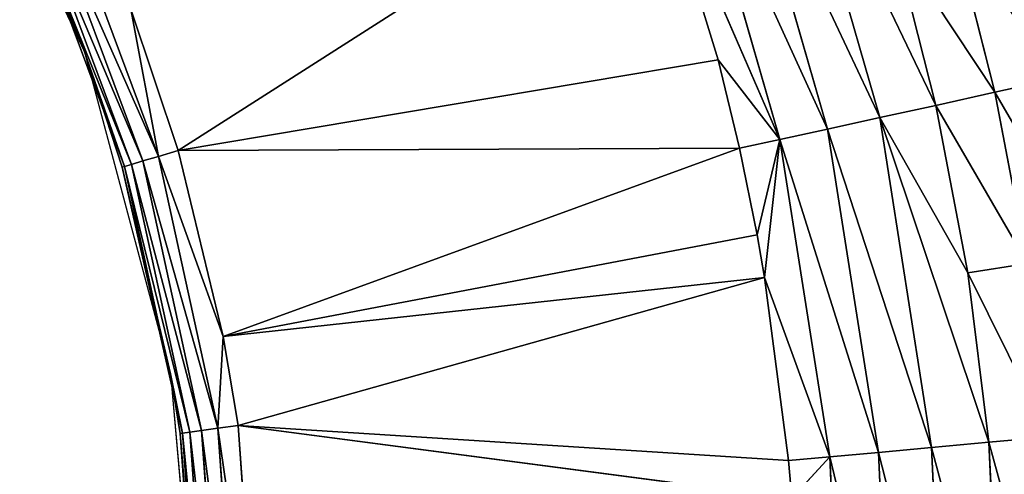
# Model space of a CAD drawing. Extents: x 0 to 605, y 0 to 400.
# Tile 571 of 656: x 316.92 to 325.16, y 206.79 to 210.6. Entities that reach past the tile are written whole.
import ezdxf

# ---------------------------------------------------------------- set-up
doc = ezdxf.new("R2010")
doc.units = 0
doc.header["$LTSCALE"] = 25.4
doc.layers.get('0').update_dxf_attribs({"linetype": 'CONTINUOUS'})

# ---------------------------------------------------------------- blocks, each defined once
blk = doc.blocks.new('ATLANTA610_-_S_STL')
at = {"color": 0}
for p, q in [((325.3517, 24.9343, 189.894), (325.8608, 25.0783, 189.7815)), ((325.3517, 24.9343, 189.894), (325.8608, 25.0783, 189.7815)), ((325.3517, 24.9343, 189.894), (324.858, 24.7335, 190.0029)), ((325.3517, 24.9343, 189.894), (324.858, 24.7335, 190.0029)), ((324.9911, 24.9431, 188.4763), (325.3517, 24.9343, 189.894)), ((324.9911, 24.9431, 188.4763), (325.3517, 24.9343, 189.894)), ((325.6228, 24.9266, 191.3276), (325.1232, 24.7258, 191.4056)), ((325.6228, 24.9266, 191.3276), (325.1232, 24.7258, 191.4056)), ((325.804, 24.92, 192.7761), (325.3006, 24.7192, 192.8229)), ((325.804, 24.92, 192.7761), (325.3006, 24.7192, 192.8229)), ((325.3517, 24.9343, 189.894), (325.6228, 24.9266, 191.3276)), ((325.3517, 24.9343, 189.894), (325.6228, 24.9266, 191.3276)), ((324.858, 24.7335, 190.0029), (323.6131, 24.4976, 187.4138)), ((324.858, 24.7335, 190.0029), (323.6131, 24.4976, 187.4138)), ((324.858, 24.7335, 190.0029), (324.3884, 24.479, 190.106)), ((324.858, 24.7335, 190.0029), (324.3884, 24.479, 190.106)), ((325.1232, 24.7258, 191.4056), (324.3884, 24.479, 190.106)), ((325.1232, 24.7258, 191.4056), (324.3884, 24.479, 190.106)), ((325.3006, 24.7192, 192.8229), (324.3884, 24.479, 190.106)), ((325.3006, 24.7192, 192.8229), (324.3884, 24.479, 190.106)), ((324.858, 24.7335, 190.0029), (324.505, 24.7423, 188.6157)), ((324.858, 24.7335, 190.0029), (324.505, 24.7423, 188.6157)), ((325.3006, 24.7192, 192.8229), (324.8218, 24.4646, 192.8671)), ((325.3006, 24.7192, 192.8229), (324.8218, 24.4646, 192.8671)), ((325.1232, 24.7258, 191.4056), (324.858, 24.7335, 190.0029)), ((325.1232, 24.7258, 191.4056), (324.858, 24.7335, 190.0029)), ((325.3006, 24.7192, 192.8229), (325.1232, 24.7258, 191.4056)), ((325.3006, 24.7192, 192.8229), (325.1232, 24.7258, 191.4056)), ((325.3006, 24.7192, 192.8229), (325.4013, 24.711, 195.0356)), ((325.3006, 24.7192, 192.8229), (325.4013, 24.711, 195.0356)), ((323.6131, 24.4976, 187.4138), (324.3884, 24.479, 190.106)), ((323.6131, 24.4976, 187.4138), (324.3884, 24.479, 190.106)), ((324.3884, 24.479, 190.106), (323.9509, 24.1756, 190.2018)), ((324.3884, 24.479, 190.106), (323.9509, 24.1756, 190.2018)), ((324.3884, 24.479, 190.106), (324.8218, 24.4646, 192.8671)), ((324.3884, 24.479, 190.106), (324.8218, 24.4646, 192.8671)), ((324.8218, 24.4646, 192.8671), (324.3759, 24.1613, 192.9081)), ((324.8218, 24.4646, 192.8671), (324.3759, 24.1613, 192.9081)), ((324.8218, 24.4646, 192.8671), (324.9203, 24.4564, 195.0336)), ((324.8218, 24.4646, 192.8671), (324.9203, 24.4564, 195.0336)), ((323.9509, 24.1756, 190.2018), (323.1909, 24.1943, 187.5629)), ((323.9509, 24.1756, 190.2018), (323.1909, 24.1943, 187.5629)), ((323.9509, 24.1756, 190.2018), (323.5525, 23.83, 190.2886)), ((323.9509, 24.1756, 190.2018), (323.5525, 23.83, 190.2886)), ((324.3759, 24.1613, 192.9081), (323.9509, 24.1756, 190.2018)), ((324.3759, 24.1613, 192.9081), (323.9509, 24.1756, 190.2018)), ((324.3759, 24.1613, 192.9081), (323.9698, 23.8157, 192.9451)), ((324.3759, 24.1613, 192.9081), (323.9698, 23.8157, 192.9451)), ((324.3759, 24.1613, 192.9081), (324.4723, 24.153, 195.0314)), ((324.3759, 24.1613, 192.9081), (324.4723, 24.153, 195.0314)), ((322.4896, 23.4871, 187.8418), (323.5525, 23.83, 190.2886)), ((322.4896, 23.4871, 187.8418), (323.5525, 23.83, 190.2886)), ((323.5525, 23.83, 190.2886), (322.8062, 23.8487, 187.6982)), ((323.5525, 23.83, 190.2886), (322.8062, 23.8487, 187.6982)), ((323.0362, 23.4736, 189.6229), (323.5525, 23.83, 190.2886)), ((323.0362, 23.4736, 189.6229), (323.5525, 23.83, 190.2886)), ((323.5525, 23.83, 190.2886), (323.214, 23.4687, 190.362)), ((323.5525, 23.83, 190.2886), (323.214, 23.4687, 190.362)), ((323.3613, 23.4643, 191.0854), (323.5525, 23.83, 190.2886)), ((323.3613, 23.4643, 191.0854), (323.5525, 23.83, 190.2886)), ((323.4245, 23.4623, 191.4429), (323.5525, 23.83, 190.2886)), ((323.4245, 23.4623, 191.4429), (323.5525, 23.83, 190.2886)), ((323.4245, 23.4623, 191.4429), (323.9698, 23.8157, 192.9451)), ((323.4245, 23.4623, 191.4429), (323.9698, 23.8157, 192.9451)), ((323.9698, 23.8157, 192.9451), (323.5525, 23.83, 190.2886)), ((323.9698, 23.8157, 192.9451), (323.5525, 23.83, 190.2886)), ((323.6249, 23.4544, 192.9763), (323.9698, 23.8157, 192.9451)), ((323.6249, 23.4544, 192.9763), (323.9698, 23.8157, 192.9451)), ((323.9698, 23.8157, 192.9451), (323.652, 23.453, 193.2902)), ((323.9698, 23.8157, 192.9451), (323.652, 23.453, 193.2902)), ((324.0644, 23.8073, 195.0293), (323.9698, 23.8157, 192.9451)), ((324.0644, 23.8073, 195.0293), (323.9698, 23.8157, 192.9451)), ((318.5182, 18.2168, 190.3819), (322.4896, 23.4871, 187.8418)), ((318.5182, 18.2168, 190.3819), (322.4896, 23.4871, 187.8418)), ((323.0362, 23.4736, 189.6229), (322.4896, 23.4871, 187.8418)), ((323.0362, 23.4736, 189.6229), (322.4896, 23.4871, 187.8418)), ((318.5182, 18.2168, 190.3819), (323.0362, 23.4736, 189.6229)), ((318.5182, 18.2168, 190.3819), (323.0362, 23.4736, 189.6229)), ((318.5182, 18.2168, 190.3819), (323.214, 23.4687, 190.362)), ((318.5182, 18.2168, 190.3819), (323.214, 23.4687, 190.362)), ((318.894, 18.2168, 191.9376), (323.214, 23.4687, 190.362)), ((318.894, 18.2168, 191.9376), (323.214, 23.4687, 190.362)), ((318.894, 18.2168, 191.9376), (323.3613, 23.4643, 191.0854)), ((318.894, 18.2168, 191.9376), (323.3613, 23.4643, 191.0854)), ((318.894, 18.2168, 191.9376), (323.4245, 23.4623, 191.4429)), ((318.894, 18.2168, 191.9376), (323.4245, 23.4623, 191.4429)), ((319.0182, 18.2168, 192.6807), (323.4245, 23.4623, 191.4429)), ((319.0182, 18.2168, 192.6807), (323.4245, 23.4623, 191.4429)), ((319.0182, 18.2168, 192.6807), (323.6249, 23.4544, 192.9763)), ((319.0182, 18.2168, 192.6807), (323.6249, 23.4544, 192.9763)), ((319.0182, 18.2168, 192.6807), (323.652, 23.453, 193.2902)), ((319.0182, 18.2168, 192.6807), (323.652, 23.453, 193.2902)), ((323.214, 23.4687, 190.362), (323.0362, 23.4736, 189.6229)), ((323.214, 23.4687, 190.362), (323.0362, 23.4736, 189.6229)), ((323.3613, 23.4643, 191.0854), (323.214, 23.4687, 190.362)), ((323.3613, 23.4643, 191.0854), (323.214, 23.4687, 190.362)), ((323.4245, 23.4623, 191.4429), (323.3613, 23.4643, 191.0854)), ((323.4245, 23.4623, 191.4429), (323.3613, 23.4643, 191.0854)), ((323.6249, 23.4544, 192.9763), (323.4245, 23.4623, 191.4429)), ((323.6249, 23.4544, 192.9763), (323.4245, 23.4623, 191.4429)), ((323.652, 23.453, 193.2902), (323.6249, 23.4544, 192.9763)), ((323.652, 23.453, 193.2902), (323.6249, 23.4544, 192.9763)), ((318.5182, 18.2168, 190.3819), (318.1216, 18.2168, 189.1989)), ((318.1216, 18.2168, 189.1989), (318.354, 17.9884, 190.4301)), ((318.1216, 18.2168, 189.1989), (318.354, 17.9884, 190.4301)), ((318.5182, 18.2168, 190.3819), (318.1216, 18.2168, 189.1989)), ((318.5182, 18.2168, 190.3819), (318.354, 17.9884, 190.4301)), ((318.354, 17.9884, 190.4301), (318.894, 18.2168, 191.9376)), ((318.354, 17.9884, 190.4301), (318.894, 18.2168, 191.9376)), ((318.5182, 18.2168, 190.3819), (318.354, 17.9884, 190.4301)), ((318.894, 18.2168, 191.9376), (318.5182, 18.2168, 190.3819)), ((318.894, 18.2168, 191.9376), (318.5182, 18.2168, 190.3819)), ((318.894, 18.2168, 191.9376), (318.8489, 17.9884, 192.705)), ((318.8489, 17.9884, 192.705), (319.0182, 18.2168, 192.6807)), ((318.894, 18.2168, 191.9376), (318.8489, 17.9884, 192.705)), ((318.8489, 17.9884, 192.705), (319.0182, 18.2168, 192.6807)), ((319.0182, 18.2168, 192.6807), (318.894, 18.2168, 191.9376)), ((319.0182, 18.2168, 192.6807), (318.894, 18.2168, 191.9376)), ((319.1861, 18.2168, 195.0273), (319.0182, 18.2168, 192.6807)), ((319.1861, 18.2168, 195.0273), (319.0182, 18.2168, 192.6807)), ((317.5404, 17.9884, 188.2487), (318.354, 17.9884, 190.4301)), ((317.5404, 17.9884, 188.2487), (318.354, 17.9884, 190.4301)), ((318.354, 17.9884, 190.4301), (318.2228, 17.7379, 190.4686)), ((318.354, 17.9884, 190.4301), (318.2228, 17.7379, 190.4686)), ((318.354, 17.9884, 190.4301), (318.8489, 17.9884, 192.705)), ((318.354, 17.9884, 190.4301), (318.8489, 17.9884, 192.705)), ((318.7135, 17.7379, 192.7245), (318.8489, 17.9884, 192.705)), ((318.7135, 17.7379, 192.7245), (318.8489, 17.9884, 192.705)), ((318.8489, 17.9884, 192.705), (319.015, 17.9884, 195.0273)), ((318.8489, 17.9884, 192.705), (319.015, 17.9884, 195.0273)), ((317.416, 17.7379, 188.3055), (318.2228, 17.7379, 190.4686)), ((317.416, 17.7379, 188.3055), (318.2228, 17.7379, 190.4686)), ((318.2228, 17.7379, 190.4686), (318.1271, 17.4705, 190.4967)), ((318.2228, 17.7379, 190.4686), (318.1271, 17.4705, 190.4967)), ((318.2228, 17.7379, 190.4686), (318.7135, 17.7379, 192.7245)), ((318.2228, 17.7379, 190.4686), (318.7135, 17.7379, 192.7245)), ((318.6148, 17.4705, 192.7387), (318.7135, 17.7379, 192.7245)), ((318.6148, 17.4705, 192.7387), (318.7135, 17.7379, 192.7245)), ((318.7135, 17.7379, 192.7245), (318.8782, 17.7379, 195.0273)), ((318.7135, 17.7379, 192.7245), (318.8782, 17.7379, 195.0273)), ((317.3253, 17.4705, 188.347), (318.1271, 17.4705, 190.4967)), ((317.3253, 17.4705, 188.347), (318.1271, 17.4705, 190.4967)), ((318.1271, 17.4705, 190.4967), (318.0689, 17.1917, 190.5138)), ((318.1271, 17.4705, 190.4967), (318.0689, 17.1917, 190.5138)), ((318.1271, 17.4705, 190.4967), (318.6148, 17.4705, 192.7387)), ((318.1271, 17.4705, 190.4967), (318.6148, 17.4705, 192.7387)), ((318.5547, 17.1917, 192.7473), (318.6148, 17.4705, 192.7387)), ((318.5547, 17.1917, 192.7473), (318.6148, 17.4705, 192.7387)), ((318.6148, 17.4705, 192.7387), (318.7785, 17.4705, 195.0273)), ((318.6148, 17.4705, 192.7387), (318.7785, 17.4705, 195.0273)), ((317.2701, 17.1917, 188.3722), (318.0689, 17.1917, 190.5138)), ((317.2701, 17.1917, 188.3722), (318.0689, 17.1917, 190.5138)), ((317.2701, 17.1917, 188.3722), (317.7325, 16.907, 189.5549)), ((317.2701, 17.1917, 188.3722), (317.7325, 16.907, 189.5549)), ((318.0689, 17.1917, 190.5138), (317.7325, 16.907, 189.5549)), ((318.0689, 17.1917, 190.5138), (317.7325, 16.907, 189.5549)), ((318.0493, 16.907, 190.5195), (318.0689, 17.1917, 190.5138)), ((318.0493, 16.907, 190.5195), (318.0689, 17.1917, 190.5138)), ((318.0493, 16.907, 190.5195), (318.5547, 17.1917, 192.7473)), ((318.0493, 16.907, 190.5195), (318.5547, 17.1917, 192.7473)), ((318.0689, 17.1917, 190.5138), (318.5547, 17.1917, 192.7473)), ((318.0689, 17.1917, 190.5138), (318.5547, 17.1917, 192.7473)), ((318.4544, 16.907, 192.2489), (318.5547, 17.1917, 192.7473)), ((318.4544, 16.907, 192.2489), (318.5547, 17.1917, 192.7473)), ((318.5547, 17.1917, 192.7473), (318.5346, 16.907, 192.7502)), ((318.5547, 17.1917, 192.7473), (318.5346, 16.907, 192.7502)), ((318.5547, 17.1917, 192.7473), (318.7178, 17.1917, 195.0273)), ((318.5547, 17.1917, 192.7473), (318.7178, 17.1917, 195.0273)), ((317.7325, 0.0661, 189.5549), (317.2516, 16.907, 188.3806)), ((317.7325, 0.0661, 189.5549), (317.2516, 16.907, 188.3806)), ((317.7325, 16.907, 189.5549), (317.2516, 16.907, 188.3806)), ((317.7325, 16.907, 189.5549), (317.2516, 16.907, 188.3806)), ((317.7325, 0.0661, 189.5549), (317.7325, 16.907, 189.5549)), ((317.7325, 0.0661, 189.5549), (317.7325, 16.907, 189.5549)), ((317.7325, 0.0661, 189.5549), (318.0493, 16.907, 190.5195)), ((318.0493, 16.907, 190.5195), (317.7325, 16.907, 189.5549)), ((317.7325, 0.0661, 189.5549), (318.0493, 16.907, 190.5195)), ((318.0493, 16.907, 190.5195), (317.7325, 16.907, 189.5549)), ((318.4544, 0.0661, 192.2489), (318.0493, 16.907, 190.5195)), ((318.4544, 0.0661, 192.2489), (318.0493, 16.907, 190.5195)), ((318.4544, 16.907, 192.2489), (318.0493, 16.907, 190.5195)), ((318.4544, 16.907, 192.2489), (318.0493, 16.907, 190.5195)), ((318.4544, 0.0661, 192.2489), (318.4544, 16.907, 192.2489)), ((318.4544, 0.0661, 192.2489), (318.4544, 16.907, 192.2489)), ((318.4544, 0.0661, 192.2489), (318.5346, 16.907, 192.7502)), ((318.5346, 16.907, 192.7502), (318.4544, 16.907, 192.2489)), ((318.4544, 0.0661, 192.2489), (318.5346, 16.907, 192.7502)), ((318.5346, 16.907, 192.7502), (318.4544, 16.907, 192.2489)), ((318.6974, 0.0661, 195.0273), (318.5346, 16.907, 192.7502)), ((318.6974, 0.0661, 195.0273), (318.5346, 16.907, 192.7502)), ((318.6974, 16.907, 195.0273), (318.5346, 16.907, 192.7502)), ((318.6974, 16.907, 195.0273), (318.5346, 16.907, 192.7502)), ((316.5539, 0.0661, 187.0273), (317.7325, 0.0661, 189.5549)), ((317.7325, 0.0661, 189.5549), (318.4544, 0.0661, 192.2489)), ((318.4544, 0.0661, 192.2489), (318.6974, 0.0661, 195.0273))]:
    blk.add_line(p, q, dxfattribs=at)
mesh = blk.add_polyface(dxfattribs=at)
corners = [(324.9911, 24.9431, 188.4763), (325.8608, 25.0783, 189.7815), (325.4921, 25.0871, 188.3324), (325.3517, 24.9343, 189.894)]
mesh.append_faces([[corners[k] for k in face] for face in [(0, 1, 2), (1, 0, 3)]], dxfattribs={"vtx0": -1, "color": 0})
mesh = blk.add_polyface(dxfattribs=at)
corners = [(325.3517, 24.9343, 189.894), (326.1378, 25.0706, 191.2469), (325.8608, 25.0783, 189.7815), (325.6228, 24.9266, 191.3276)]
mesh.append_faces([[corners[k] for k in face] for face in [(0, 1, 2), (1, 0, 3)]], dxfattribs={"vtx0": -1, "color": 0})
mesh = blk.add_polyface(dxfattribs=at)
corners = [(324.505, 24.7423, 188.6157), (325.3517, 24.9343, 189.894), (324.9911, 24.9431, 188.4763), (324.858, 24.7335, 190.0029)]
mesh.append_faces([[corners[k] for k in face] for face in [(0, 1, 2), (1, 0, 3)]], dxfattribs={"vtx0": -1, "color": 0})
mesh = blk.add_polyface(dxfattribs=at)
corners = [(324.858, 24.7335, 190.0029), (325.6228, 24.9266, 191.3276), (325.3517, 24.9343, 189.894), (325.1232, 24.7258, 191.4056)]
mesh.append_faces([[corners[k] for k in face] for face in [(0, 1, 2), (1, 0, 3)]], dxfattribs={"vtx0": -1, "color": 0})
mesh = blk.add_polyface(dxfattribs=at)
corners = [(325.1232, 24.7258, 191.4056), (325.804, 24.92, 192.7761), (325.6228, 24.9266, 191.3276), (325.3006, 24.7192, 192.8229)]
mesh.append_faces([[corners[k] for k in face] for face in [(0, 1, 2), (1, 0, 3)]], dxfattribs={"vtx0": -1, "color": 0})
mesh = blk.add_polyface(dxfattribs=at)
corners = [(325.3006, 24.7192, 192.8229), (325.9071, 24.9118, 195.0376), (325.804, 24.92, 192.7761), (325.4013, 24.711, 195.0356)]
mesh.append_faces([[corners[k] for k in face] for face in [(0, 1, 2), (1, 0, 3)]], dxfattribs={"vtx0": -1, "color": 0})
mesh = blk.add_polyface(dxfattribs=at)
corners = [(324.858, 24.7335, 190.0029), (324.505, 24.7423, 188.6157), (323.6131, 24.4976, 187.4138)]
mesh.append_faces([[corners[k] for k in face] for face in [(0, 1, 2)]], dxfattribs={"color": 0})
mesh = blk.add_polyface(dxfattribs=at)
corners = [(324.3884, 24.479, 190.106), (324.858, 24.7335, 190.0029), (323.6131, 24.4976, 187.4138)]
mesh.append_faces([[corners[k] for k in face] for face in [(0, 1, 2)]], dxfattribs={"color": 0})
mesh = blk.add_polyface(dxfattribs=at)
corners = [(325.1232, 24.7258, 191.4056), (324.858, 24.7335, 190.0029), (324.3884, 24.479, 190.106)]
mesh.append_faces([[corners[k] for k in face] for face in [(0, 1, 2)]], dxfattribs={"color": 0})
mesh = blk.add_polyface(dxfattribs=at)
corners = [(325.3006, 24.7192, 192.8229), (325.1232, 24.7258, 191.4056), (324.3884, 24.479, 190.106)]
mesh.append_faces([[corners[k] for k in face] for face in [(0, 1, 2)]], dxfattribs={"color": 0})
mesh = blk.add_polyface(dxfattribs=at)
corners = [(324.8218, 24.4646, 192.8671), (325.3006, 24.7192, 192.8229), (324.3884, 24.479, 190.106)]
mesh.append_faces([[corners[k] for k in face] for face in [(0, 1, 2)]], dxfattribs={"color": 0})
mesh = blk.add_polyface(dxfattribs=at)
corners = [(324.8218, 24.4646, 192.8671), (325.4013, 24.711, 195.0356), (325.3006, 24.7192, 192.8229), (324.9203, 24.4564, 195.0336)]
mesh.append_faces([[corners[k] for k in face] for face in [(0, 1, 2), (1, 0, 3)]], dxfattribs={"vtx0": -1, "color": 0})
mesh = blk.add_polyface(dxfattribs=at)
corners = [(323.1909, 24.1943, 187.5629), (324.3884, 24.479, 190.106), (323.6131, 24.4976, 187.4138), (323.9509, 24.1756, 190.2018)]
mesh.append_faces([[corners[k] for k in face] for face in [(0, 1, 2), (1, 0, 3)]], dxfattribs={"vtx0": -1, "color": 0})
mesh = blk.add_polyface(dxfattribs=at)
corners = [(323.9509, 24.1756, 190.2018), (324.8218, 24.4646, 192.8671), (324.3884, 24.479, 190.106), (324.3759, 24.1613, 192.9081)]
mesh.append_faces([[corners[k] for k in face] for face in [(0, 1, 2), (1, 0, 3)]], dxfattribs={"vtx0": -1, "color": 0})
mesh = blk.add_polyface(dxfattribs=at)
corners = [(324.3759, 24.1613, 192.9081), (324.9203, 24.4564, 195.0336), (324.8218, 24.4646, 192.8671), (324.4723, 24.153, 195.0314)]
mesh.append_faces([[corners[k] for k in face] for face in [(0, 1, 2), (1, 0, 3)]], dxfattribs={"vtx0": -1, "color": 0})
mesh = blk.add_polyface(dxfattribs=at)
corners = [(322.8062, 23.8487, 187.6982), (323.9509, 24.1756, 190.2018), (323.1909, 24.1943, 187.5629), (323.5525, 23.83, 190.2886)]
mesh.append_faces([[corners[k] for k in face] for face in [(0, 1, 2), (1, 0, 3)]], dxfattribs={"vtx0": -1, "color": 0})
mesh = blk.add_polyface(dxfattribs=at)
corners = [(323.5525, 23.83, 190.2886), (324.3759, 24.1613, 192.9081), (323.9509, 24.1756, 190.2018), (323.9698, 23.8157, 192.9451)]
mesh.append_faces([[corners[k] for k in face] for face in [(0, 1, 2), (1, 0, 3)]], dxfattribs={"vtx0": -1, "color": 0})
mesh = blk.add_polyface(dxfattribs=at)
corners = [(323.9698, 23.8157, 192.9451), (324.4723, 24.153, 195.0314), (324.3759, 24.1613, 192.9081), (324.0644, 23.8073, 195.0293)]
mesh.append_faces([[corners[k] for k in face] for face in [(0, 1, 2), (1, 0, 3)]], dxfattribs={"vtx0": -1, "color": 0})
mesh = blk.add_polyface(dxfattribs=at)
corners = [(322.8062, 23.8487, 187.6982), (322.4896, 23.4871, 187.8418), (323.5525, 23.83, 190.2886)]
mesh.append_faces([[corners[k] for k in face] for face in [(0, 1, 2)]], dxfattribs={"color": 0})
mesh = blk.add_polyface(dxfattribs=at)
corners = [(323.5525, 23.83, 190.2886), (322.4896, 23.4871, 187.8418), (323.0362, 23.4736, 189.6229)]
mesh.append_faces([[corners[k] for k in face] for face in [(0, 1, 2)]], dxfattribs={"color": 0})
mesh = blk.add_polyface(dxfattribs=at)
corners = [(323.5525, 23.83, 190.2886), (323.0362, 23.4736, 189.6229), (323.214, 23.4687, 190.362)]
mesh.append_faces([[corners[k] for k in face] for face in [(0, 1, 2)]], dxfattribs={"color": 0})
mesh = blk.add_polyface(dxfattribs=at)
corners = [(323.5525, 23.83, 190.2886), (323.214, 23.4687, 190.362), (323.3613, 23.4643, 191.0854)]
mesh.append_faces([[corners[k] for k in face] for face in [(0, 1, 2)]], dxfattribs={"color": 0})
mesh = blk.add_polyface(dxfattribs=at)
corners = [(323.5525, 23.83, 190.2886), (323.3613, 23.4643, 191.0854), (323.4245, 23.4623, 191.4429)]
mesh.append_faces([[corners[k] for k in face] for face in [(0, 1, 2)]], dxfattribs={"color": 0})
mesh = blk.add_polyface(dxfattribs=at)
corners = [(323.5525, 23.83, 190.2886), (323.4245, 23.4623, 191.4429), (323.9698, 23.8157, 192.9451)]
mesh.append_faces([[corners[k] for k in face] for face in [(0, 1, 2)]], dxfattribs={"color": 0})
mesh = blk.add_polyface(dxfattribs=at)
corners = [(323.9698, 23.8157, 192.9451), (323.4245, 23.4623, 191.4429), (323.6249, 23.4544, 192.9763)]
mesh.append_faces([[corners[k] for k in face] for face in [(0, 1, 2)]], dxfattribs={"color": 0})
mesh = blk.add_polyface(dxfattribs=at)
corners = [(323.9698, 23.8157, 192.9451), (323.6249, 23.4544, 192.9763), (323.652, 23.453, 193.2902)]
mesh.append_faces([[corners[k] for k in face] for face in [(0, 1, 2)]], dxfattribs={"color": 0})
mesh = blk.add_polyface(dxfattribs=at)
corners = [(323.9698, 23.8157, 192.9451), (323.652, 23.453, 193.2902), (324.0644, 23.8073, 195.0293)]
mesh.append_faces([[corners[k] for k in face] for face in [(0, 1, 2)]], dxfattribs={"color": 0})
mesh = blk.add_polyface(dxfattribs=at)
corners = [(322.4896, 23.4871, 187.8418), (318.1216, 18.2168, 189.1989), (318.5182, 18.2168, 190.3819)]
mesh.append_faces([[corners[k] for k in face] for face in [(0, 1, 2)]], dxfattribs={"color": 0})
mesh = blk.add_polyface(dxfattribs=at)
corners = [(322.4896, 23.4871, 187.8418), (318.5182, 18.2168, 190.3819), (323.0362, 23.4736, 189.6229)]
mesh.append_faces([[corners[k] for k in face] for face in [(0, 1, 2)]], dxfattribs={"color": 0})
mesh = blk.add_polyface(dxfattribs=at)
corners = [(323.0362, 23.4736, 189.6229), (318.5182, 18.2168, 190.3819), (323.214, 23.4687, 190.362)]
mesh.append_faces([[corners[k] for k in face] for face in [(0, 1, 2)]], dxfattribs={"color": 0})
mesh = blk.add_polyface(dxfattribs=at)
corners = [(323.214, 23.4687, 190.362), (318.5182, 18.2168, 190.3819), (318.894, 18.2168, 191.9376)]
mesh.append_faces([[corners[k] for k in face] for face in [(0, 1, 2)]], dxfattribs={"color": 0})
mesh = blk.add_polyface(dxfattribs=at)
corners = [(323.214, 23.4687, 190.362), (318.894, 18.2168, 191.9376), (323.3613, 23.4643, 191.0854)]
mesh.append_faces([[corners[k] for k in face] for face in [(0, 1, 2)]], dxfattribs={"color": 0})
mesh = blk.add_polyface(dxfattribs=at)
corners = [(323.3613, 23.4643, 191.0854), (318.894, 18.2168, 191.9376), (323.4245, 23.4623, 191.4429)]
mesh.append_faces([[corners[k] for k in face] for face in [(0, 1, 2)]], dxfattribs={"color": 0})
mesh = blk.add_polyface(dxfattribs=at)
corners = [(323.4245, 23.4623, 191.4429), (318.894, 18.2168, 191.9376), (319.0182, 18.2168, 192.6807)]
mesh.append_faces([[corners[k] for k in face] for face in [(0, 1, 2)]], dxfattribs={"color": 0})
mesh = blk.add_polyface(dxfattribs=at)
corners = [(323.4245, 23.4623, 191.4429), (319.0182, 18.2168, 192.6807), (323.6249, 23.4544, 192.9763)]
mesh.append_faces([[corners[k] for k in face] for face in [(0, 1, 2)]], dxfattribs={"color": 0})
mesh = blk.add_polyface(dxfattribs=at)
corners = [(323.6249, 23.4544, 192.9763), (319.0182, 18.2168, 192.6807), (323.652, 23.453, 193.2902)]
mesh.append_faces([[corners[k] for k in face] for face in [(0, 1, 2)]], dxfattribs={"color": 0})
mesh = blk.add_polyface(dxfattribs=at)
corners = [(323.652, 23.453, 193.2902), (319.0182, 18.2168, 192.6807), (319.1861, 18.2168, 195.0273)]
mesh.append_faces([[corners[k] for k in face] for face in [(0, 1, 2)]], dxfattribs={"color": 0})
mesh = blk.add_polyface(dxfattribs=at)
corners = [(318.1216, 18.2168, 189.1989), (317.5404, 17.9884, 188.2487), (318.354, 17.9884, 190.4301)]
mesh.append_faces([[corners[k] for k in face] for face in [(0, 1, 2)]], dxfattribs={"color": 0})
mesh = blk.add_polyface(dxfattribs=at)
corners = [(318.1216, 18.2168, 189.1989), (318.354, 17.9884, 190.4301), (318.5182, 18.2168, 190.3819)]
mesh.append_faces([[corners[k] for k in face] for face in [(0, 1, 2)]], dxfattribs={"color": 0})
mesh = blk.add_polyface(dxfattribs=at)
corners = [(318.5182, 18.2168, 190.3819), (318.354, 17.9884, 190.4301), (318.894, 18.2168, 191.9376)]
mesh.append_faces([[corners[k] for k in face] for face in [(0, 1, 2)]], dxfattribs={"color": 0})
mesh = blk.add_polyface(dxfattribs=at)
corners = [(318.894, 18.2168, 191.9376), (318.354, 17.9884, 190.4301), (318.8489, 17.9884, 192.705)]
mesh.append_faces([[corners[k] for k in face] for face in [(0, 1, 2)]], dxfattribs={"color": 0})
mesh = blk.add_polyface(dxfattribs=at)
corners = [(318.894, 18.2168, 191.9376), (318.8489, 17.9884, 192.705), (319.0182, 18.2168, 192.6807)]
mesh.append_faces([[corners[k] for k in face] for face in [(0, 1, 2)]], dxfattribs={"color": 0})
mesh = blk.add_polyface(dxfattribs=at)
corners = [(319.1861, 18.2168, 195.0273), (318.8489, 17.9884, 192.705), (319.015, 17.9884, 195.0273), (319.0182, 18.2168, 192.6807)]
mesh.append_faces([[corners[k] for k in face] for face in [(0, 1, 2), (1, 0, 3)]], dxfattribs={"vtx0": -1, "color": 0})
mesh = blk.add_polyface(dxfattribs=at)
corners = [(318.354, 17.9884, 190.4301), (317.416, 17.7379, 188.3055), (318.2228, 17.7379, 190.4686), (317.5404, 17.9884, 188.2487)]
mesh.append_faces([[corners[k] for k in face] for face in [(0, 1, 2), (1, 0, 3)]], dxfattribs={"vtx0": -1, "color": 0})
mesh = blk.add_polyface(dxfattribs=at)
corners = [(318.8489, 17.9884, 192.705), (318.2228, 17.7379, 190.4686), (318.7135, 17.7379, 192.7245), (318.354, 17.9884, 190.4301)]
mesh.append_faces([[corners[k] for k in face] for face in [(0, 1, 2), (1, 0, 3)]], dxfattribs={"vtx0": -1, "color": 0})
mesh = blk.add_polyface(dxfattribs=at)
corners = [(319.015, 17.9884, 195.0273), (318.7135, 17.7379, 192.7245), (318.8782, 17.7379, 195.0273), (318.8489, 17.9884, 192.705)]
mesh.append_faces([[corners[k] for k in face] for face in [(0, 1, 2), (1, 0, 3)]], dxfattribs={"vtx0": -1, "color": 0})
mesh = blk.add_polyface(dxfattribs=at)
corners = [(318.2228, 17.7379, 190.4686), (317.3253, 17.4705, 188.347), (318.1271, 17.4705, 190.4967), (317.416, 17.7379, 188.3055)]
mesh.append_faces([[corners[k] for k in face] for face in [(0, 1, 2), (1, 0, 3)]], dxfattribs={"vtx0": -1, "color": 0})
mesh = blk.add_polyface(dxfattribs=at)
corners = [(318.7135, 17.7379, 192.7245), (318.1271, 17.4705, 190.4967), (318.6148, 17.4705, 192.7387), (318.2228, 17.7379, 190.4686)]
mesh.append_faces([[corners[k] for k in face] for face in [(0, 1, 2), (1, 0, 3)]], dxfattribs={"vtx0": -1, "color": 0})
mesh = blk.add_polyface(dxfattribs=at)
corners = [(318.8782, 17.7379, 195.0273), (318.6148, 17.4705, 192.7387), (318.7785, 17.4705, 195.0273), (318.7135, 17.7379, 192.7245)]
mesh.append_faces([[corners[k] for k in face] for face in [(0, 1, 2), (1, 0, 3)]], dxfattribs={"vtx0": -1, "color": 0})
mesh = blk.add_polyface(dxfattribs=at)
corners = [(318.1271, 17.4705, 190.4967), (317.2701, 17.1917, 188.3722), (318.0689, 17.1917, 190.5138), (317.3253, 17.4705, 188.347)]
mesh.append_faces([[corners[k] for k in face] for face in [(0, 1, 2), (1, 0, 3)]], dxfattribs={"vtx0": -1, "color": 0})
mesh = blk.add_polyface(dxfattribs=at)
corners = [(318.6148, 17.4705, 192.7387), (318.0689, 17.1917, 190.5138), (318.5547, 17.1917, 192.7473), (318.1271, 17.4705, 190.4967)]
mesh.append_faces([[corners[k] for k in face] for face in [(0, 1, 2), (1, 0, 3)]], dxfattribs={"vtx0": -1, "color": 0})
mesh = blk.add_polyface(dxfattribs=at)
corners = [(318.7785, 17.4705, 195.0273), (318.5547, 17.1917, 192.7473), (318.7178, 17.1917, 195.0273), (318.6148, 17.4705, 192.7387)]
mesh.append_faces([[corners[k] for k in face] for face in [(0, 1, 2), (1, 0, 3)]], dxfattribs={"vtx0": -1, "color": 0})
mesh = blk.add_polyface(dxfattribs=at)
corners = [(317.2701, 17.1917, 188.3722), (317.2516, 16.907, 188.3806), (317.7325, 16.907, 189.5549)]
mesh.append_faces([[corners[k] for k in face] for face in [(0, 1, 2)]], dxfattribs={"color": 0})
mesh = blk.add_polyface(dxfattribs=at)
corners = [(317.2701, 17.1917, 188.3722), (317.7325, 16.907, 189.5549), (318.0689, 17.1917, 190.5138)]
mesh.append_faces([[corners[k] for k in face] for face in [(0, 1, 2)]], dxfattribs={"color": 0})
mesh = blk.add_polyface(dxfattribs=at)
corners = [(318.0689, 17.1917, 190.5138), (317.7325, 16.907, 189.5549), (318.0493, 16.907, 190.5195)]
mesh.append_faces([[corners[k] for k in face] for face in [(0, 1, 2)]], dxfattribs={"color": 0})
mesh = blk.add_polyface(dxfattribs=at)
corners = [(318.0689, 17.1917, 190.5138), (318.0493, 16.907, 190.5195), (318.5547, 17.1917, 192.7473)]
mesh.append_faces([[corners[k] for k in face] for face in [(0, 1, 2)]], dxfattribs={"color": 0})
mesh = blk.add_polyface(dxfattribs=at)
corners = [(318.5547, 17.1917, 192.7473), (318.0493, 16.907, 190.5195), (318.4544, 16.907, 192.2489)]
mesh.append_faces([[corners[k] for k in face] for face in [(0, 1, 2)]], dxfattribs={"color": 0})
mesh = blk.add_polyface(dxfattribs=at)
corners = [(318.5547, 17.1917, 192.7473), (318.4544, 16.907, 192.2489), (318.5346, 16.907, 192.7502)]
mesh.append_faces([[corners[k] for k in face] for face in [(0, 1, 2)]], dxfattribs={"color": 0})
mesh = blk.add_polyface(dxfattribs=at)
corners = [(318.7178, 17.1917, 195.0273), (318.5346, 16.907, 192.7502), (318.6974, 16.907, 195.0273), (318.5547, 17.1917, 192.7473)]
mesh.append_faces([[corners[k] for k in face] for face in [(0, 1, 2), (1, 0, 3)]], dxfattribs={"vtx0": -1, "color": 0})
mesh = blk.add_polyface(dxfattribs=at)
corners = [(317.2516, 16.907, 188.3806), (316.5539, 0.0661, 187.0273), (317.7325, 0.0661, 189.5549)]
mesh.append_faces([[corners[k] for k in face] for face in [(0, 1, 2)]], dxfattribs={"color": 0})
mesh = blk.add_polyface(dxfattribs=at)
corners = [(317.2516, 16.907, 188.3806), (317.7325, 0.0661, 189.5549), (317.7325, 16.907, 189.5549)]
mesh.append_faces([[corners[k] for k in face] for face in [(0, 1, 2)]], dxfattribs={"color": 0})
mesh = blk.add_polyface(dxfattribs=at)
corners = [(317.7325, 16.907, 189.5549), (317.7325, 0.0661, 189.5549), (318.0493, 16.907, 190.5195)]
mesh.append_faces([[corners[k] for k in face] for face in [(0, 1, 2)]], dxfattribs={"color": 0})
mesh = blk.add_polyface(dxfattribs=at)
corners = [(318.0493, 16.907, 190.5195), (317.7325, 0.0661, 189.5549), (318.4544, 0.0661, 192.2489)]
mesh.append_faces([[corners[k] for k in face] for face in [(0, 1, 2)]], dxfattribs={"color": 0})
mesh = blk.add_polyface(dxfattribs=at)
corners = [(318.0493, 16.907, 190.5195), (318.4544, 0.0661, 192.2489), (318.4544, 16.907, 192.2489)]
mesh.append_faces([[corners[k] for k in face] for face in [(0, 1, 2)]], dxfattribs={"color": 0})
mesh = blk.add_polyface(dxfattribs=at)
corners = [(318.4544, 16.907, 192.2489), (318.4544, 0.0661, 192.2489), (318.5346, 16.907, 192.7502)]
mesh.append_faces([[corners[k] for k in face] for face in [(0, 1, 2)]], dxfattribs={"color": 0})
mesh = blk.add_polyface(dxfattribs=at)
corners = [(318.5346, 16.907, 192.7502), (318.4544, 0.0661, 192.2489), (318.6974, 0.0661, 195.0273)]
mesh.append_faces([[corners[k] for k in face] for face in [(0, 1, 2)]], dxfattribs={"color": 0})
mesh = blk.add_polyface(dxfattribs=at)
corners = [(318.5346, 16.907, 192.7502), (318.6974, 0.0661, 195.0273), (318.6974, 16.907, 195.0273)]
mesh.append_faces([[corners[k] for k in face] for face in [(0, 1, 2)]], dxfattribs={"color": 0})

msp = doc.modelspace()

# ---------------------------------------------------------------- block references
at = {"color": 254, "extrusion": (0, -1, 5.55112e-17)}
msp.add_blockref('ATLANTA610_-_S_STL', (-0.2686, -0.0661, -399.8831), dxfattribs=at)

doc.saveas('drawing.dxf')
